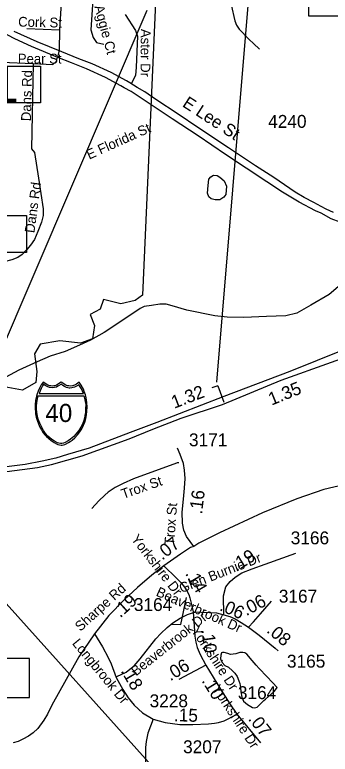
# Model space of a CAD drawing. Extents: x 1662474 to 1856135, y 779280 to 917889.
# Drawn here: x 1777791 to 1780848, y 834074 to 841234 of the extents above; entities that cross this region are included whole.
import ezdxf

# ---------------------------------------------------------------- set-up
doc = ezdxf.new("R2010")
doc.units = 0
for name, color, linetype in [('Exist Boundary Political City Limit New', 7, 'Continuous'), ('Exist Hydrographic Creek Single Shore', 7, 'Continuous'), ('Exist Hydrographic Misc Water Feature', 7, 'Continuous'), ('Exist Hydrographic Pond Under 1500 Sq Ft', 7, 'Continuous'), ('Exist Road Non-System Structure Non-Sys NCDOT Number Label', 7, 'Continuous'), ('Exist Road Non-System Type 51', 7, 'Continuous'), ('Exist Road Non-System Type 51 Label', 7, 'Continuous'), ('Exist Road Primary Interstate Divided Center Attributed', 7, 'Continuous'), ('Exist Road Primary Interstate Mileage Hundredths English Label', 7, 'Continuous'), ('Exist Road Primary Interstate Shield CELL', 7, 'Continuous'), ('Exist Road Primary Interstate Shield Number Label', 7, 'Continuous'), ('Exist Road Primary Interstate Structure Cantilever Sign CELL', 7, 'Continuous'), ('Exist Road Primary Interstate Structure Cantilever Sign Number Label', 7, 'Continuous'), ('Exist Road Primary Interstate Structure Standard Bridge Number Label', 7, 'Continuous'), ('Exist Road Secondary Mileage Tenths English Label', 7, 'Continuous'), ('Exist Road Secondary Structure Standard Bridge Number Label', 7, 'Continuous'), ('Exist Road Secondary Type 51 Attributed', 7, 'Continuous'), ('Exist Road Secondary Type 51 Divided Attributed', 7, 'Continuous'), ('Exist Road Secondary Type 51 Label', 7, 'Continuous'), ('Exist Road Secondary Type 51 Number Label', 7, 'Continuous'), ('Map Preparation Boundary City Limit Buffer Line', 7, 'Continuous')]:
    doc.layers.add(name, color=color, linetype=linetype)

msp = doc.modelspace()

# ---------------------------------------------------------------- linework, layer by layer
at = {"layer": 'Exist Boundary Political City Limit New'}
msp.add_lwpolyline([(1779160.1, 841499.9), (1779028.9, 838520), (1778956.8, 838467.9), (1778819.1, 838436.2), (1778649.8, 838478.5), (1778618, 838383.2), (1778522.8, 838330.4), (1778565.1, 838224.6), (1778544, 838097.6), (1778427.5, 838055.3), (1778226.5, 838076.5), (1778036, 838044.8), (1777983, 837949.6), (1778004.2, 837780.2), (1777993.6, 837674.5), (1777866.6, 837600.4), (1777686.8, 837632.2)], dxfattribs=at)
at = {"layer": 'Exist Hydrographic Creek Single Shore'}
for points in [[(1781012.6, 838674.1), (1780838.6, 838526), (1780659.1, 838420.8), (1780525, 838345.2), (1780418.1, 838317.9), (1780229.1, 838312.1)], [(1779456.8, 838374.3), (1779317.1, 838415), (1779256.8, 838433.1), (1779197.6, 838430.4), (1779117.1, 838419.4), (1779046, 838408.4), (1779006.1, 838389), (1778965.1, 838361.9), (1778658.6, 838157.5), (1778523.9, 838083.5), (1778418.8, 838036), (1778279, 837973), (1778135.2, 837929.2), (1778009.2, 837873), (1777830, 837793.2), (1777704, 837724.9)], [(1780229.1, 838312.1), (1780010, 838304.2), (1779848.4, 838304.5), (1779729.1, 838318.1), (1779456.8, 838374.3)]]:
    msp.add_lwpolyline(points, dxfattribs=at)
at = {"layer": 'Exist Hydrographic Misc Water Feature'}
msp.add_lwpolyline([(1779426.4, 841993.3), (1779482.2, 841953), (1779539.6, 841888.5), (1779648.7, 841755.7), (1779674.5, 841717.6), (1779698.3, 841681.4), (1779830.8, 841462.4), (1779880, 841358), (1779915, 841215.8), (1779922.8, 841175.7), (1779940.5, 841133.5), (1779966.3, 841095.4), (1780063.7, 840994.7), (1780103.5, 840956.4), (1780162.9, 840901.9)], dxfattribs=at)
at = {"layer": 'Exist Hydrographic Pond Under 1500 Sq Ft'}
for points in [[(1779779.7, 839662.2), (1779819.8, 839624.6), (1779842.4, 839574.5), (1779837.4, 839494.4), (1779817.3, 839466.8), (1779777.2, 839441.8), (1779732.1, 839441.8), (1779694.5, 839451.8), (1779672, 839471.8), (1779659.4, 839506.9), (1779664.5, 839579.6), (1779672, 839642.2), (1779689.5, 839664.7), (1779717.1, 839679.7), (1779752.2, 839677.2), (1779779.7, 839662.2)], [(1780205.5, 834593.8), (1780221.5, 834607.6), (1780306.2, 834683.1), (1780332.3, 834718.9), (1780288.8, 834767.2), (1780233, 834825.6), (1780159.8, 834904.1), (1780129.9, 834936.4), (1780092.1, 834982.6), (1780038.6, 835043.1), (1780020.6, 835055.1), (1780000.7, 835059.3), (1779970.8, 835057.5), (1779932.6, 835047.7), (1779880.5, 835040.1), (1779856.5, 835048.3), (1779820.7, 835058.6), (1779802.8, 835060.7), (1779794.6, 835054.8), (1779786.4, 835034.8), (1779784.2, 834998.8), (1779802, 834962.6), (1779827.8, 834932.4), (1779861.7, 834916.2), (1779901.4, 834882), (1779923.4, 834859.8), (1779945.1, 834825.6), (1779962.8, 834785.5), (1779972.6, 834759.4), (1779978.3, 834721.3), (1779982, 834677.3), (1779991.7, 834627.2), (1780007.5, 834589.1), (1780045.2, 834556.8), (1780077.2, 834536.6), (1780095, 834526.5), (1780113.1, 834522.3), (1780139.1, 834530.2), (1780205.5, 834593.8)]]:
    msp.add_lwpolyline(points, dxfattribs=at)
at = {"layer": 'Exist Road Non-System Structure Non-Sys NCDOT Number Label'}
msp.add_lwpolyline([(1776586.6, 839291.9), (1777903.7, 839291.9), (1777903.7, 838930.7), (1776586.6, 838930.7)], close=True, dxfattribs=at)
at = {"layer": 'Exist Road Non-System Type 51'}
for p, q in [((1778246, 841453.5), (1778226, 841088.7)), ((1777907.4, 841100.2), (1778226, 841088.7)), ((1778226, 841088.7), (1778221.9, 840892.4)), ((1778221.9, 840892.4), (1778205.2, 840822)), ((1777662.5, 840773.4), (1777969.9, 840761.9)), ((1777969.9, 840761.9), (1777952.5, 839937.2))]:
    msp.add_line(p, q, dxfattribs=at)
for points in [[(1778548.1, 841380.8), (1778529.1, 841086.9), (1778552.2, 841014.9), (1778584.6, 840965.9), (1778654.9, 840949.4)], [(1778859.4, 841236.9), (1778959.4, 841082.6), (1778979.2, 841026.2), (1778968.9, 840727.2), (1778959.4, 840645.4), (1778918.6, 840564)], [(1777969.9, 840761.9), (1778159.4, 840752.4), (1778194.8, 840785.8), (1778205.2, 840822)], [(1777952.5, 839937.2), (1777981.9, 839899.2), (1778022.6, 839652.8), (1778065.9, 839355.1), (1778067.2, 839290.2), (1778048.6, 839225.2), (1778015, 839134.7), (1777981.9, 839057.8), (1777944.1, 839001.6), (1777906.4, 838959.9), (1777862.8, 838912.1), (1777819.5, 838882.4), (1777763.9, 838861.7), (1777688.2, 838841.8), (1777497.1, 838794.2)], [(1779379.2, 836896.8), (1779376.6, 836896.9), (1779370.4, 836896.4), (1779364.1, 836895.4), (1779358.2, 836892.9), (1778941.2, 836739.9), (1778840.8, 836694.8), (1778764.9, 836655.2), (1778696.6, 836611.1), (1778664.4, 836580.9), (1778605.9, 836526), (1778539.1, 836452.2)], [(1778778.8, 834825.2), (1778869.9, 834869.4), (1778907.4, 834896.2), (1778947.2, 834930.2), (1779006.6, 834997.7), (1779156.8, 835191.2), (1779206.4, 835243.7), (1779268.5, 835300.6), (1779323.9, 835345.5), (1779394.5, 835390.1), (1779466.4, 835426.6), (1779524.4, 835445.5)]]:
    msp.add_lwpolyline(points, dxfattribs=at)
at = {"layer": 'Exist Road Primary Interstate Divided Center Attributed'}
for points in [[(1781476, 838186.9), (1781445.5, 838174.7), (1780987.5, 837993.9), (1780455.5, 837780.1), (1779818.1, 837536.3), (1779167.1, 837287), (1778908.7, 837188.3), (1778513.1, 837038.1), (1778301.6, 836977), (1778188.9, 836939.4), (1778057.3, 836911.3), (1777892.9, 836878.4), (1777737.8, 836859.6), (1777538.1, 836851.3), (1777288.8, 836840.5), (1777104.4, 836831.4), (1776940, 836831.4), (1776246.5, 836798.6), (1776063.2, 836798.6), (1776021.9, 836796.6)], [(1773691, 836642.8), (1774795.6, 836688.2), (1775973, 836725.4), (1776421.7, 836739.6), (1777714.2, 836810.5), (1778011.2, 836851.5), (1778146.2, 836880.9), (1778445.6, 836963), (1778898.9, 837127.3), (1779127.8, 837221.2), (1779403.7, 837326.8), (1779804.1, 837461.8), (1780373.6, 837696.5), (1781348, 838043.6)]]:
    msp.add_lwpolyline(points, dxfattribs=at)
at = {"layer": 'Exist Road Primary Interstate Shield CELL'}
for points in [[(1778241, 837067.1), (1778250.4, 837068), (1778263.2, 837070.5), (1778275.6, 837074.5), (1778289.7, 837080.8), (1778310.5, 837092.3), (1778327.3, 837102.1), (1778346.6, 837115.1), (1778372.7, 837138.8), (1778398.8, 837166.3), (1778421.8, 837197.3), (1778440, 837226.3), (1778456.1, 837259.5), (1778469.5, 837290.4), (1778480.2, 837325.7), (1778487.3, 837359.9), (1778490.8, 837395.6), (1778493.2, 837435.2), (1778490.5, 837479.7), (1778482.8, 837525.3), (1778475.5, 837553.7), (1778464.5, 837587.6), (1778455.5, 837609.3), (1778434.6, 837647.7), (1778415.9, 837677.3), (1778388.7, 837658.1), (1778370.9, 837648.7), (1778360.1, 837643.8), (1778348.9, 837641.7), (1778328.4, 837639.2), (1778315.5, 837639.7), (1778303.6, 837642.5), (1778293.5, 837644.6), (1778285.2, 837648.7), (1778241, 837677.3), (1778196.7, 837648.7), (1778187.4, 837644.4), (1778177.9, 837642.5), (1778168.8, 837639.9), (1778153.6, 837639.2), (1778142.1, 837639.5), (1778130.2, 837641.7), (1778120.8, 837643.6), (1778110.3, 837648.7), (1778065.2, 837677.3), (1778047.5, 837651.6), (1778033, 837626.2), (1778017.6, 837590.3), (1778008.1, 837562.4), (1778001.3, 837539.6), (1777992.9, 837497.6), (1777988.6, 837461), (1777987.9, 837435.2), (1777992.6, 837370.7), (1777999.6, 837336.3), (1778006.9, 837308.5), (1778030.7, 837248.5), (1778048.7, 837214.9), (1778064.1, 837190.7), (1778085.7, 837163.6), (1778097.4, 837150.6), (1778142.2, 837111.4), (1778172.1, 837091), (1778196, 837078.1), (1778207.2, 837073.8), (1778224.8, 837068.9)], [(1778070.5, 837656.6), (1778059.6, 837639.6), (1778046.9, 837616.8), (1778036.7, 837593.1), (1778026.4, 837567), (1778457.9, 837566.8), (1778447.9, 837589.2), (1778437.1, 837611.8), (1778425.9, 837632.3), (1778412.2, 837652.2), (1778388, 837637), (1778370.3, 837628.7), (1778356.2, 837623.8), (1778344.2, 837621.1), (1778325.6, 837619.6), (1778317.3, 837620.1), (1778291.3, 837626), (1778273.8, 837633.1), (1778257.1, 837644.3), (1778243.6, 837657), (1778209.4, 837636.3), (1778194.2, 837629.6), (1778176.7, 837625.2), (1778157.7, 837622.8), (1778128.2, 837626), (1778105.2, 837633.9), (1778085.3, 837644.3)], [(1778460.5, 837545.5), (1778465.1, 837533.3), (1778471.5, 837506.3), (1778474.8, 837485.4), (1778478.2, 837461.5), (1778477, 837420.3), (1778475.1, 837377.7), (1778471.1, 837352.5), (1778465.9, 837329.6), (1778458.7, 837304.1), (1778447.2, 837270.3), (1778431.3, 837241.7), (1778411.4, 837209.8), (1778390, 837182), (1778380.6, 837170.4), (1778362.9, 837151.7), (1778330.7, 837125.9), (1778307.2, 837108.3), (1778279, 837091.6), (1778264.7, 837085.3), (1778248, 837081.8), (1778234.3, 837082.8), (1778217.7, 837087.2), (1778204.2, 837090.8), (1778174.8, 837106.8), (1778151, 837122.7), (1778111.2, 837155.3), (1778089.7, 837180.4), (1778069.7, 837209.8), (1778051.8, 837239.9), (1778032.7, 837279.6), (1778019.3, 837319.5), (1778009.5, 837362.6), (1778002.9, 837415.2), (1778002.2, 837447.3), (1778004.1, 837478.1), (1778007.1, 837494.3), (1778011, 837514.3), (1778018.8, 837545.3)]]:
    msp.add_lwpolyline(points, close=True, dxfattribs=at)
at = {"layer": 'Exist Road Primary Interstate Structure Cantilever Sign CELL'}
for q in [(1779700, 837620.6), (1779816.7, 837483.3)]:
    msp.add_line((1779759.7, 837642), q, dxfattribs=at)
at = {"layer": 'Exist Road Primary Interstate Structure Cantilever Sign Number Label'}
for p, q in [((1779748.7, 837676.9), (1780110.9, 842041.2)), ((1777234, 836986.3), (1779074, 841278)), ((1776708.6, 836640.5), (1780223.5, 832736.5))]:
    msp.add_line(p, q, dxfattribs=at)
msp.add_lwpolyline([(1776774, 840735.5), (1778042, 840735.5), (1778042, 840380.6), (1776774, 840380.6)], close=True, dxfattribs=at)
at = {"layer": 'Exist Road Primary Interstate Structure Standard Bridge Number Label'}
msp.add_lwpolyline([(1777934.6, 834999.4), (1777068.1, 834999.4), (1777068.1, 834623.7), (1777934.6, 834623.7)], close=True, dxfattribs=at)
at = {"layer": 'Exist Road Secondary Structure Standard Bridge Number Label'}
msp.add_lwpolyline([(1780639.7, 841604.1), (1781568.7, 841604.1), (1781568.7, 841220), (1780639.7, 841220)], close=True, dxfattribs=at)
at = {"layer": 'Exist Road Secondary Type 51 Attributed'}
for p, q in [((1779641, 834937), (1779381.1, 834798.6)), ((1779943.7, 834461.9), (1780170.7, 834183.1))]:
    msp.add_line(p, q, dxfattribs=at)
for points in [[(1784223.1, 837450.2), (1784006.9, 837401.7), (1783812.2, 837351.9), (1783579.7, 837285.9), (1783415.1, 837229.3), (1783151.2, 837125.4), (1783067, 837096.2), (1782999.3, 837077.4), (1782646.4, 836999.4), (1782311.9, 836929.9), (1781653.1, 836811.8), (1781426.2, 836772.3), (1781131.3, 836718.8), (1780784.3, 836637.8), (1780525.7, 836547.1), (1780191.7, 836410.1), (1779775.9, 836218.2), (1779576, 836118.3), (1779525.1, 836087)], [(1779525.1, 836087), (1779454.9, 836181.7), (1779429.2, 836245), (1779417.3, 836312.3), (1779413.4, 836417.1), (1779427.2, 836543.7), (1779437.1, 836650.5), (1779441.1, 836743.5), (1779437.1, 836824.6), (1779425.2, 836887.9), (1779393.6, 836976.9), (1779367.8, 837036.3)], [(1779525.1, 836087), (1779493.9, 836075.7), (1779396.8, 836010), (1779234.4, 835899.5)], [(1779816.2, 835425.4), (1779812.4, 835606.9), (1779837.3, 835696.1), (1779878.7, 835745.8), (1779926.4, 835787.3), (1779992.8, 835830.8), (1780092.4, 835868.1), (1780216.8, 835915.8), (1780513.4, 836019.5)], [(1779234.4, 835899.5), (1779118.2, 835806.6), (1778980.4, 835687.6), (1778852, 835568.7), (1778701.7, 835418.5), (1778564.2, 835239.7)], [(1779234.4, 835899.5), (1779356.1, 835781.5), (1779399.5, 835736.6), (1779434.4, 835690.8), (1779459, 835656), (1779477.5, 835620.3), (1779487.6, 835587.5), (1779500.2, 835537.4), (1779519, 835452.9)], [(1780056.6, 835303.6), (1780105.6, 835357.5), (1780171.2, 835434.9), (1780213.3, 835483.4), (1780279, 835557.2)], [(1779519, 835452.9), (1779528.8, 835313.3), (1779536.2, 835218.3), (1779544.9, 835158.3), (1779558.1, 835107.1), (1779588.8, 835038.4), (1779641, 834937)], [(1779519, 835452.9), (1779678.1, 835447.6), (1779744.6, 835443.6), (1779816.2, 835425.4)], [(1779816.2, 835425.4), (1779873.8, 835408.1), (1779925.5, 835384.5), (1779986, 835349.1), (1780056.6, 835303.6)], [(1780056.6, 835303.6), (1780159.9, 835225.4), (1780313.6, 835099.8), (1780343.1, 835076.2)], [(1778564.2, 835239.7), (1778410.4, 835018.6), (1778151.2, 834550.2), (1778109.3, 834463), (1778072.3, 834402.5), (1778014.9, 834322.7), (1777969.1, 834281.6), (1777925, 834248.1), (1777870.6, 834219.5), (1777822.5, 834197.5), (1777775.7, 834183.6)], [(1778564.2, 835239.7), (1778641.6, 835114.9), (1778696.8, 835011.2), (1778725.5, 834949.4), (1778774.1, 834817), (1778838.1, 834700.1), (1778888.8, 834620.7), (1778948.4, 834547.9), (1779027.9, 834475.1), (1779131.6, 834412.7)], [(1779641, 834937), (1779785, 834705), (1779874.5, 834563.2), (1779943.7, 834461.9)], [(1779131.6, 834412.7), (1779248.6, 834380.2), (1779391.5, 834360.7), (1779515, 834360.7), (1779668.8, 834367.2), (1779727.3, 834373.7), (1779766.3, 834382.4), (1779820.4, 834397.5), (1779857.3, 834417), (1779943.7, 834461.9)], [(1779131.6, 834412.7), (1779081.5, 834279.4), (1779065.3, 834198.3), (1779058.8, 834140), (1779058.8, 833942.1), (1779049.1, 833643.7), (1779039.3, 833059.8)]]:
    msp.add_lwpolyline(points, dxfattribs=at)
at = {"layer": 'Exist Road Secondary Type 51 Divided Attributed'}
for points in [[(1781458.2, 839056.9), (1781271, 839111.8), (1781031.8, 839192), (1780857.2, 839259.5), (1780758.8, 839313.2), (1780703.8, 839335.1), (1780547.2, 839420), (1780386.6, 839514.8), (1780232.1, 839616.7), (1779833.7, 839882.3), (1779567.5, 840062), (1779317.6, 840225.7), (1779101.5, 840367.7), (1778995.5, 840440.5), (1778919.1, 840489.5), (1778849.5, 840527.5), (1778817.4, 840546.4), (1778670.6, 840627.9), (1778487, 840710.2), (1778341.9, 840767.3), (1778209.1, 840819.9), (1777952, 840925.3), (1777791.4, 841000.8), (1777593, 841104.7)], [(1780880.1, 839320.2), (1780807.9, 839351.1), (1780759.8, 839376.3), (1780687.7, 839415.2), (1780593.8, 839464.4), (1780508, 839514.8), (1780300.8, 839656.8), (1780124.5, 839770.1), (1779862.3, 839945.3), (1779564.1, 840143.3), (1779373, 840272.9), (1779157.6, 840414.7), (1779050.9, 840487.7), (1778975.6, 840530.3), (1778904.9, 840574.7), (1778872.8, 840593.6), (1778726, 840675.1), (1778542.4, 840757.4), (1778410.6, 840807.3), (1778248, 840873.7), (1778007.4, 840972.5), (1777784.4, 841071.8)]]:
    msp.add_lwpolyline(points, dxfattribs=at)
at = {"layer": 'Exist Road Secondary Type 51 Label'}
msp.add_lwpolyline([(1779303.5, 835332.6), (1779399.8, 835331.4), (1779454.2, 835592.6)], dxfattribs=at)
msp.add_lwpolyline([(1779303.5, 835332.6), (1779399.8, 835331.4), (1779454.2, 835592.6)], dxfattribs=at)
at = {"layer": 'Map Preparation Boundary City Limit Buffer Line'}
msp.add_lwpolyline([(1779160.1, 841499.9), (1779028.9, 838520), (1778956.8, 838467.9), (1778819.1, 838436.2), (1778649.8, 838478.5), (1778618, 838383.2), (1778522.8, 838330.4), (1778565.1, 838224.6), (1778544, 838097.6), (1778427.5, 838055.3), (1778226.5, 838076.5), (1778036, 838044.8), (1777983, 837949.6), (1778004.2, 837780.2), (1777993.6, 837674.5), (1777866.6, 837600.4), (1777686.8, 837632.2)], dxfattribs=at)

# ---------------------------------------------------------------- texts
at = {"layer": 'Exist Road Non-System Type 51 Label'}
for s, rotation, p in [('Aggie Ct', 285.08233, (1778560, 841313.5)), ('Cork St', 358.59737, (1777823, 841119.8)), ('Aster Dr', 269.54419, (1779012.9, 841097.6)), ('Dans Rd', 88.70677, (1777947.1, 840202.6)), ('E Florida St', 24.21003, (1778511.8, 839830.5)), ('Dans Rd', 82.25136, (1777980.5, 839116.7)), ('Trox St', 19.37005, (1778842.2, 836545.3)), ('Beaverbrook Dr', 38.48415, (1778965.5, 834827.1))]:
    msp.add_text(s, height=95, rotation=rotation, dxfattribs=at).set_placement(p)
msp.add_text('Pear St', height=95, dxfattribs=at).set_placement((1777820.8, 840761.6))
at = {"layer": 'Exist Road Primary Interstate Mileage Hundredths English Label'}
for s, rotation, p in [('1.35', 22.10055, (1780278.7, 837448.8)), ('1.32', 20.95373, (1779336.4, 837418.7))]:
    msp.add_text(s, height=125, rotation=rotation, dxfattribs=at).set_placement(p)
at = {"layer": 'Exist Road Primary Interstate Shield Number Label'}
msp.add_text('40', height=175, dxfattribs=at).set_placement((1778088.1, 837290.9))
at = {"layer": 'Exist Road Primary Interstate Structure Cantilever Sign Number Label'}
msp.add_text('L751', height=350, dxfattribs=at).set_placement((1776786.6, 840382.6))
at = {"layer": 'Exist Road Secondary Mileage Tenths English Label'}
for s, rotation, p in [('.16', 82.96071, (1779605, 836394.2)), ('.07', 38.08129, (1779219.3, 835947.5)), ('.19', 31.9368, (1779938.3, 835838.9)), ('.14', 300.26947, (1779439.1, 835823.1)), ('.19', 41.98645, (1778813.3, 835389.7)), ('.06', 28.01382, (1780034.1, 835409.8)), ('.06', 336.5243, (1779767.4, 835470.1)), ('.08', 320.26023, (1780223.5, 835260.1)), ('.10', 277.40617, (1779599, 835277.2)), ('.06', 31.18275, (1779298.9, 834778.9)), ('.18', 300.68812, (1778814.4, 834880.4)), ('.10', 301.91233, (1779598, 834785.2)), ('.15', 358.49243, (1779332.2, 834393.5)), ('.07', 307.93867, (1780046.9, 834413.7))]:
    msp.add_text(s, height=125, rotation=rotation, dxfattribs=at).set_placement(p)
at = {"layer": 'Exist Road Secondary Type 51 Label'}
for s, height, rotation, p in [('E Lee St', 120, 326.86437, (1779407.2, 840351.2)), ('Trox St', 95, 85.72407, (1779335, 836095.1)), ('Yorkshire Dr', 95, 307.91613, (1778913.6, 836156.1)), ('Glen Burnie Dr', 95, 21.42884, (1779406.6, 835633.3)), ('Sharpe Rd', 95, 42.22678, (1778426.9, 835258.3)), ('Beaverbrook Dr', 95, 335.88459, (1779152.4, 835611.6)), ('Yorkshire Dr', 95, 303.4018, (1779496.1, 835271.9)), ('Longbrook Dr', 95, 309.54231, (1778342, 835145.1)), ('Yorkshire Dr', 95, 303.4018, (1779698.1, 834708.5))]:
    msp.add_text(s, height=height, rotation=rotation, dxfattribs=at).set_placement(p)
at = {"layer": 'Exist Road Secondary Type 51 Number Label'}
for s, p in [('4240', (1780246.5, 840139)), ('3171', (1779479.3, 837055.6)), ('3166', (1780465, 836106.5)), ('3167', (1780349.6, 835542.1)), ('3164', (1778945.3, 835461)), ('3165', (1780428.3, 834912.4)), ('3164', (1779952.9, 834607.8)), ('3228', (1779097.6, 834528.8)), ('3207', (1779422.1, 834083.9))]:
    msp.add_text(s, height=125, dxfattribs=at).set_placement(p)

doc.saveas('drawing.dxf')
